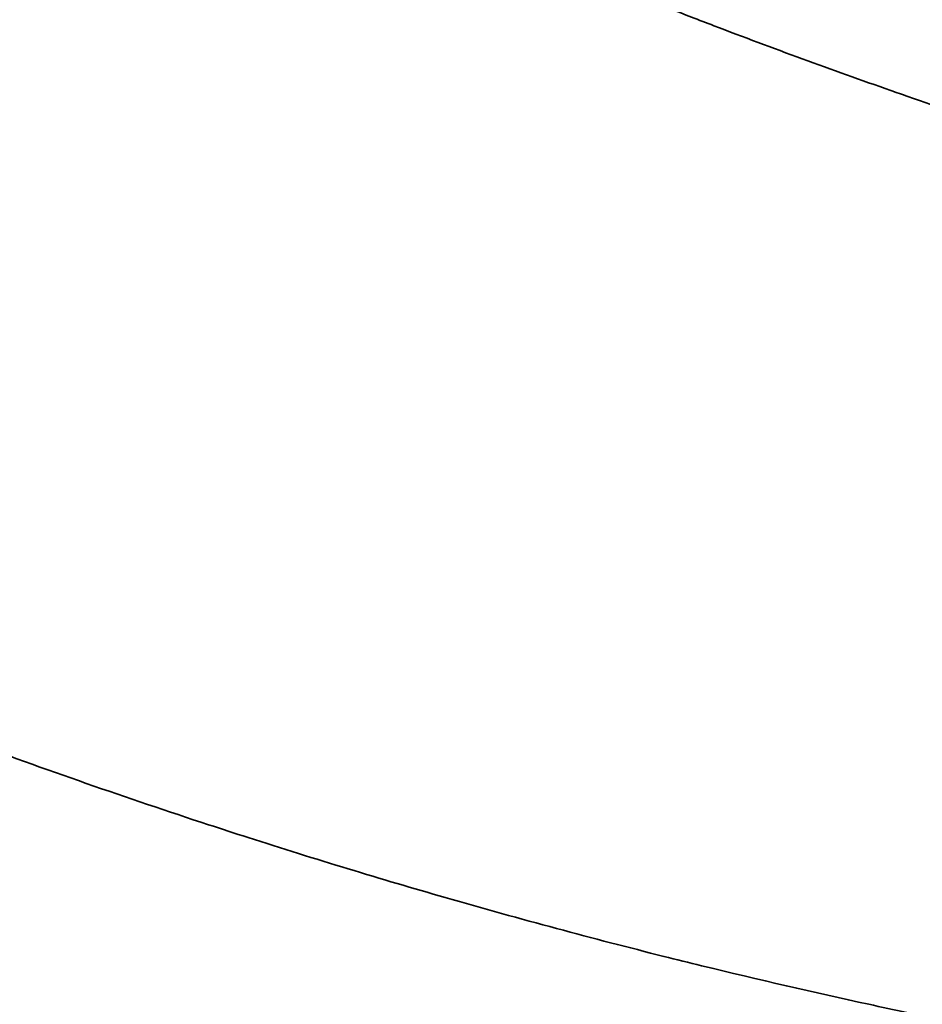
# Model space of a CAD drawing. Header units: millimetres. Extents: x 0 to 2100, y 0 to 1485.
# Tile 236 of 656: x 1762.6 to 1764.16, y 873 to 874.7. Entities that reach past the tile are written whole.
import ezdxf

# ---------------------------------------------------------------- set-up
doc = ezdxf.new("R2010")
doc.units = ezdxf.units.MM
doc.header["$LTSCALE"] = 5
doc.layers.add('Sichtbar schmal (ISO)', color=7, linetype='Continuous', lineweight=35)

msp = doc.modelspace()

# ---------------------------------------------------------------- linework, layer by layer
at = {"layer": 'Sichtbar schmal (ISO)'}
for points, knots in [([(1762.1317, 875.4765), (1762.2163, 875.4287), (1762.3017, 875.3818), (1762.3875, 875.3358), (1762.4134, 875.3219), (1762.4394, 875.3081), (1762.4654, 875.2944), (1762.5548, 875.2474), (1762.6444, 875.2014), (1762.7339, 875.1569), (1762.7567, 875.1456), (1762.7794, 875.1344), (1762.8021, 875.1233), (1762.8947, 875.078), (1762.9869, 875.0342), (1763.0789, 874.992), (1763.0983, 874.9831), (1763.1177, 874.9742), (1763.1371, 874.9655), (1763.2322, 874.9224), (1763.327, 874.8809), (1763.4217, 874.8409), (1763.4378, 874.8341), (1763.4539, 874.8273), (1763.47, 874.8206), (1763.5679, 874.7797), (1763.6657, 874.7404), (1763.7639, 874.7025), (1763.7768, 874.6975), (1763.7898, 874.6925), (1763.8027, 874.6876), (1763.9042, 874.6488), (1764.006, 874.6115), (1764.1081, 874.5757), (1764.118, 874.5723), (1764.1278, 874.5688), (1764.1376, 874.5654), (1764.2431, 874.5288), (1764.3488, 874.4938), (1764.455, 874.4604), (1764.4616, 874.4583), (1764.4683, 874.4562), (1764.4749, 874.4542), (1764.5844, 874.42), (1764.6942, 874.3875), (1764.803, 874.3571), (1764.8064, 874.3561), (1764.8098, 874.3552), (1764.8131, 874.3542), (1764.9252, 874.323), (1765.0362, 874.294), (1765.1499, 874.2662), (1765.2635, 874.2384), (1765.3799, 874.2118), (1765.4976, 874.1871)], [0.0000003, 0.0000003, 0.0000003, 0.0000003, 0.0767938, 0.0767938, 0.0767938, 0.1, 0.1, 0.1, 0.1797367, 0.1797367, 0.1797367, 0.2, 0.2, 0.2, 0.2825848, 0.2825848, 0.2825848, 0.3, 0.3, 0.3, 0.3854582, 0.3854582, 0.3854582, 0.4, 0.4, 0.4, 0.4883372, 0.4883372, 0.4883372, 0.5, 0.5, 0.5, 0.5912269, 0.5912269, 0.5912269, 0.6, 0.6, 0.6, 0.6941215, 0.6941215, 0.6941215, 0.7, 0.7, 0.7, 0.7969908, 0.7969908, 0.7969908, 0.8, 0.8, 0.8, 0.9, 0.9, 0.9, 0.9999996, 0.9999996, 0.9999996, 0.9999996]), ([(1760.6745, 874.3086), (1760.7706, 874.2544), (1760.8714, 874.1991), (1760.9769, 874.1431), (1761.0273, 874.1164), (1761.0787, 874.0895), (1761.1313, 874.0625), (1761.189, 874.0328), (1761.2481, 874.0029), (1761.309, 873.9728), (1761.4255, 873.9152), (1761.5483, 873.8566), (1761.6776, 873.7977), (1761.8069, 873.7388), (1761.9426, 873.6796), (1762.0818, 873.622), (1762.1536, 873.5923), (1762.2262, 873.5631), (1762.2993, 873.5345), (1762.368, 873.5076), (1762.437, 873.4812), (1762.506, 873.4557), (1762.6483, 873.403), (1762.7903, 873.3535), (1762.9301, 873.3077), (1762.953, 873.3002), (1762.9758, 873.2928), (1762.9986, 873.2855), (1763.1148, 873.2481), (1763.2291, 873.2135), (1763.3388, 873.1819), (1763.47, 873.1442), (1763.5946, 873.1108), (1763.7163, 873.0803), (1763.738, 873.0748), (1763.7596, 873.0695), (1763.7811, 873.0642), (1763.8801, 873.04), (1763.9769, 873.0177), (1764.07, 872.9975)], [0.0000049, 0.0000049, 0.0000049, 0.0000049, 0.1111111, 0.1111111, 0.1111111, 0.1641261, 0.1641261, 0.1641261, 0.2222222, 0.2222222, 0.2222222, 0.3333333, 0.3333333, 0.3333333, 0.4444444, 0.4444444, 0.4444444, 0.5017064, 0.5017064, 0.5017064, 0.5555556, 0.5555556, 0.5555556, 0.6666667, 0.6666667, 0.6666667, 0.6848559, 0.6848559, 0.6848559, 0.7777778, 0.7777778, 0.7777778, 0.8888889, 0.8888889, 0.8888889, 0.9087039, 0.9087039, 0.9087039, 1, 1, 1, 1]), ([(1760.4039, 873.6318), (1760.5047, 873.5749), (1760.6105, 873.5167), (1760.7205, 873.4582), (1760.8306, 873.3997), (1760.9449, 873.3408), (1761.0659, 873.2808), (1761.187, 873.2208), (1761.3148, 873.1596), (1761.4493, 873.0982), (1761.5838, 873.0367), (1761.725, 872.9749), (1761.8699, 872.9147), (1762.0147, 872.8546), (1762.1632, 872.7961), (1762.3113, 872.7409), (1762.4595, 872.6857), (1762.6073, 872.6339), (1762.7528, 872.5859), (1762.8983, 872.5379), (1763.0415, 872.4937), (1763.1781, 872.4541), (1763.3146, 872.4144), (1763.4444, 872.3794), (1763.5708, 872.3473), (1763.6971, 872.3152), (1763.8201, 872.2862), (1763.9386, 872.2601)], [0, 0, 0, 0, 0.111111, 0.111111, 0.111111, 0.222222, 0.222222, 0.222222, 0.333333, 0.333333, 0.333333, 0.444444, 0.444444, 0.444444, 0.555556, 0.555556, 0.555556, 0.666667, 0.666667, 0.666667, 0.777778, 0.777778, 0.777778, 0.888889, 0.888889, 0.888889, 1, 1, 1, 1]), ([(1764.07, 872.9975), (1764.092, 872.9927), (1764.1139, 872.988), (1764.1358, 872.9833), (1764.1578, 872.9786), (1764.1797, 872.974), (1764.2016, 872.9694)], [0, 0, 0, 0, 0.5, 0.5, 0.5, 1, 1, 1, 1])]:
    msp.add_open_spline(points, degree=3, knots=knots, dxfattribs=at)

doc.saveas('drawing.dxf')
